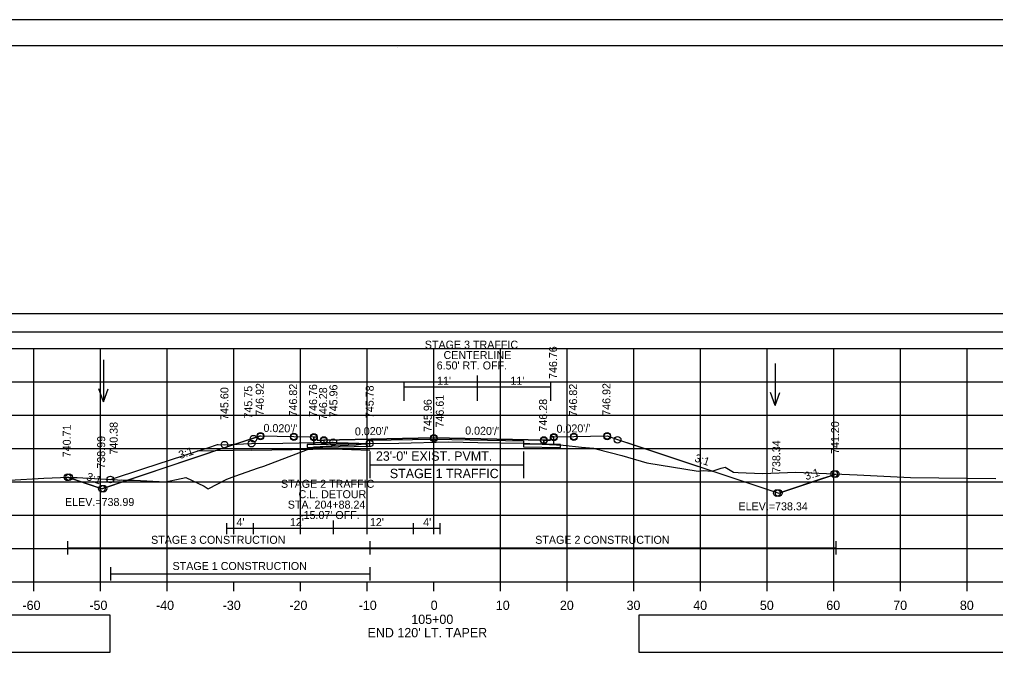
# Model space of a CAD drawing. Extents: x 1202951 to 1376887, y 378065 to 728038.
# Drawn here: x 1376522.5 to 1376668.9, y 379378.8 to 379474.5 of the extents above; entities that cross this region are included whole.
import ezdxf

# ---------------------------------------------------------------- set-up
doc = ezdxf.new("R2010")
doc.units = 0
for name, color, linetype in [('Default', 7, 'Continuous'), ('R_Alt Surface', 7, 'Continuous'), ('R_Axis', 7, 'Continuous'), ('R_Axis Annot', 7, 'Continuous'), ('R_Border', 7, 'Continuous'), ('R_Border Notes', 7, 'Continuous'), ('R_Detour', 7, 'Continuous'), ('R_Detour Annot', 7, 'Continuous'), ('R_Dimension', 7, 'Continuous'), ('R_Exist Surface', 7, 'Continuous'), ('R_Fin Surface', 7, 'Continuous'), ('R_Grid', 7, 'Continuous'), ('R_MOT', 7, 'Continuous'), ('R_No Plot', 7, 'Continuous'), ('R_Proposed Const Limits', 7, 'Continuous'), ('R_Water Annot', 7, 'Continuous'), ('R_Xsect Elev', 7, 'Continuous'), ('R_Xsect Slope', 7, 'Continuous')]:
    doc.layers.add(name, color=color, linetype=linetype)

msp = doc.modelspace()

# ---------------------------------------------------------------- linework, layer by layer
at = {"layer": 'Default'}
for points in [[(1376558.67, 379412.09), (1376557.64, 379411.75), (1376557.64, 379411.75), (1376534.88, 379404.16)], [(1376610.67, 379412.09), (1376612.25, 379411.56), (1376612.25, 379411.56), (1376636.41, 379403.51)]]:
    msp.add_lwpolyline(points, dxfattribs=at)
for points in [[(1376566.67, 379411.93), (1376567.16, 379411.93), (1376567.17, 379411.43), (1376568.17, 379411.45), (1376568.17, 379410.82), (1376566.67, 379410.79)], [(1376602.67, 379411.93), (1376602.18, 379411.93), (1376602.17, 379411.43), (1376601.17, 379411.45), (1376601.17, 379410.82), (1376602.67, 379410.79)]]:
    msp.add_lwpolyline(points, close=True, dxfattribs=at)
at = {"layer": 'R_Alt Surface'}
for p, q in [((1376565.67, 379410.77), (1376575.06, 379410.96)), ((1376598.13, 379410.88), (1376603.67, 379410.77))]:
    msp.add_line(p, q, dxfattribs=at)
for points in [[(1376434.67, 379427.67), (1376710.2, 379427.67), (1376710.2, 379430.37), (1376434.67, 379430.37)], [(1376568.17, 379411.45), (1376568.17, 379410.82), (1376575.06, 379410.96), (1376575.06, 379411.42), (1376584.67, 379411.61), (1376598.13, 379411.34), (1376598.13, 379410.88), (1376601.17, 379410.82), (1376601.17, 379411.45), (1376601.17, 379411.45), (1376584.67, 379411.78), (1376568.17, 379411.45)], [(1376568.17, 379410.82), (1376566.67, 379410.79), (1376565.67, 379410.77), (1376565.67, 379410.35), (1376575.06, 379410.54), (1376575.06, 379410.96)], [(1376603.67, 379410.77), (1376602.67, 379410.79), (1376601.17, 379410.82), (1376598.13, 379410.88), (1376598.13, 379410.46), (1376603.67, 379410.35)], [(1376434.67, 379379.65), (1376536.14, 379379.65), (1376536.14, 379385.17), (1376434.67, 379385.17)], [(1376615.43, 379379.65), (1376726.14, 379379.65), (1376726.14, 379385.17), (1376615.43, 379385.17)]]:
    msp.add_lwpolyline(points, close=True, dxfattribs=at)
for points in [[(1376566.67, 379411.93), (1376566.67, 379410.79), (1376568.17, 379410.82), (1376575.06, 379410.96), (1376575.06, 379411.42), (1376584.67, 379411.61), (1376598.13, 379411.34), (1376598.13, 379410.88), (1376601.17, 379410.82), (1376602.67, 379410.79), (1376602.67, 379411.93)], [(1376557.35, 379409.92), (1376569.6, 379410.13)]]:
    msp.add_lwpolyline(points, dxfattribs=at)
at = {"layer": 'R_Axis'}
for p, q in [((1376434.67, 379390.17), (1376734.67, 379390.17)), ((1376524.67, 379388.77), (1376524.67, 379390.17)), ((1376534.67, 379388.77), (1376534.67, 379390.17)), ((1376544.67, 379388.77), (1376544.67, 379390.17)), ((1376554.67, 379388.77), (1376554.67, 379390.17)), ((1376564.67, 379388.77), (1376564.67, 379390.17)), ((1376574.67, 379388.77), (1376574.67, 379390.17)), ((1376584.67, 379388.77), (1376584.67, 379390.17)), ((1376594.67, 379388.77), (1376594.67, 379390.17)), ((1376604.67, 379388.77), (1376604.67, 379390.17)), ((1376614.67, 379388.77), (1376614.67, 379390.17)), ((1376624.67, 379388.77), (1376624.67, 379390.17)), ((1376634.67, 379388.77), (1376634.67, 379390.17)), ((1376644.67, 379388.77), (1376644.67, 379390.17)), ((1376654.67, 379388.77), (1376654.67, 379390.17)), ((1376664.67, 379388.77), (1376664.67, 379390.17))]:
    msp.add_line(p, q, dxfattribs=at)
at = {"layer": 'R_Border'}
for p, q in [((1376426.67, 379470.63), (1376742.85, 379470.63)), ((1376579.19, 379470.37), (1376579.19, 379470.37)), ((1376579.19, 379470.37), (1376579.19, 379470.37))]:
    msp.add_line(p, q, dxfattribs=at)
at = {"layer": 'R_Detour'}
for p, q in [((1376569.6, 379399.41), (1376569.6, 379397.36)), ((1376553.6, 379398.98), (1376553.6, 379397.36)), ((1376553.6, 379398.23), (1376557.6, 379398.23)), ((1376557.6, 379398.98), (1376557.6, 379397.36)), ((1376557.6, 379398.23), (1376569.6, 379398.23)), ((1376569.6, 379398.23), (1376581.6, 379398.23)), ((1376581.6, 379398.98), (1376581.6, 379397.36)), ((1376581.6, 379398.23), (1376585.6, 379398.23)), ((1376585.6, 379398.98), (1376585.6, 379397.36))]:
    msp.add_line(p, q, dxfattribs=at)
for points in [[(1376536.16, 379405.55), (1376541.17, 379407.17), (1376549.19, 379409.77), (1376550.78, 379410.29), (1376552.25, 379410.77), (1376552.34, 379410.77), (1376553.27, 379410.76), (1376556.14, 379410.87), (1376557.35, 379410.92), (1376562.04, 379411), (1376569.38, 379411.13), (1376569.46, 379411.13), (1376569.6, 379411.13), (1376570.16, 379411.11), (1376575.06, 379410.95)], [(1376557.35, 379409.92), (1376549.19, 379409.77)], [(1376557.35, 379409.92), (1376569.6, 379410.13), (1376575.06, 379409.95)]]:
    msp.add_lwpolyline(points, dxfattribs=at)
at = {"layer": 'R_Dimension'}
for points in [[(1376529.73, 379396.31), (1376529.73, 379394.31)], [(1376529.73, 379395.31), (1376575.06, 379395.31)], [(1376575.06, 379396.31), (1376575.06, 379394.31)], [(1376575.06, 379395.31), (1376644.97, 379395.31)], [(1376644.97, 379396.31), (1376644.97, 379394.31)], [(1376536.17, 379392.39), (1376536.17, 379390.39)], [(1376575.06, 379392.39), (1376575.06, 379390.39)], [(1376536.17, 379391.39), (1376575.06, 379391.39)]]:
    msp.add_lwpolyline(points, dxfattribs=at)
at = {"layer": 'R_Exist Surface'}
msp.add_lwpolyline([(1376521.02, 379405.45), (1376526.17, 379405.76), (1376529.94, 379405.88), (1376530.57, 379405.86), (1376530.91, 379405.86), (1376531.18, 379405.85), (1376537.21, 379405.49), (1376537.54, 379405.45), (1376537.83, 379405.48), (1376538.09, 379405.42), (1376539.72, 379405.43), (1376544.41, 379405.2), (1376546.78, 379405.71), (1376547.5, 379405.86), (1376550.22, 379404.56), (1376550.82, 379404.15), (1376553.61, 379405.59), (1376554.81, 379406.05), (1376558.37, 379407.27), (1376559.19, 379407.52), (1376565.07, 379409.81), (1376566.73, 379410.42), (1376569.43, 379410.57), (1376573.04, 379410.74), (1376573.76, 379410.85), (1376575.06, 379410.95), (1376579.42, 379411.01), (1376586.89, 379411.17), (1376586.89, 379411.17), (1376591.3, 379411.11), (1376598.13, 379410.97), (1376602.02, 379410.77), (1376604.09, 379410.67), (1376606.81, 379410.4), (1376608.64, 379410.24), (1376609.2, 379410.1), (1376612.89, 379409.16), (1376616.64, 379408.05), (1376624.33, 379406.79), (1376625.1, 379406.91), (1376626.45, 379406.78), (1376627.78, 379407.23), (1376628.38, 379407.37), (1376629.64, 379406.62), (1376630.32, 379406.58), (1376634, 379406.45), (1376638.97, 379406.64), (1376648.18, 379406.22), (1376656.16, 379405.85), (1376668.99, 379405.7)], dxfattribs=at)
at = {"layer": 'R_Fin Surface'}
for p, q in [((1376575.06, 379409.76), (1376575.06, 379405.76)), ((1376598.13, 379409.76), (1376598.13, 379405.76)), ((1376575.06, 379407.76), (1376598.13, 379407.76))]:
    msp.add_line(p, q, dxfattribs=at)
for points in [[(1376529.73, 379405.87), (1376534.34, 379404.33), (1376534.87, 379404.16), (1376534.88, 379404.16), (1376538.9, 379405.51), (1376555.29, 379410.97), (1376557.63, 379411.75), (1376557.64, 379411.75), (1376558.67, 379412.09), (1376563.67, 379411.99), (1376566.67, 379411.93), (1376567.16, 379411.93), (1376567.17, 379411.43), (1376568.17, 379411.45), (1376584.67, 379411.78), (1376601.17, 379411.45), (1376602.17, 379411.43), (1376602.18, 379411.93), (1376602.67, 379411.93), (1376605.67, 379411.99), (1376610.67, 379412.09), (1376612.25, 379411.56), (1376614.7, 379410.75), (1376636.41, 379403.51), (1376637.24, 379403.79), (1376643.04, 379405.72), (1376644.97, 379406.36)], [(1376558.67, 379412.09), (1376563.67, 379411.99), (1376566.67, 379411.93), (1376567.16, 379411.93), (1376567.17, 379411.43), (1376568.17, 379411.45), (1376568.17, 379411.45), (1376584.67, 379411.78), (1376601.17, 379411.45), (1376601.17, 379411.45), (1376602.17, 379411.43), (1376602.18, 379411.93), (1376602.67, 379411.93), (1376605.67, 379411.99), (1376610.67, 379412.09)]]:
    msp.add_lwpolyline(points, dxfattribs=at)
at = {"layer": 'R_Grid'}
for p, q in [((1376434.67, 379425.17), (1376734.67, 379425.17)), ((1376524.67, 379390.17), (1376524.67, 379425.17)), ((1376534.67, 379390.17), (1376534.67, 379425.17)), ((1376544.67, 379390.17), (1376544.67, 379425.17)), ((1376554.67, 379397.36), (1376554.67, 379425.17)), ((1376564.67, 379397.36), (1376564.67, 379425.17)), ((1376574.67, 379397.36), (1376574.67, 379425.17)), ((1376584.67, 379397.36), (1376584.67, 379425.17)), ((1376594.67, 379390.17), (1376594.67, 379425.17)), ((1376604.67, 379390.17), (1376604.67, 379425.17)), ((1376614.67, 379390.17), (1376614.67, 379425.17)), ((1376624.67, 379390.17), (1376624.67, 379425.17)), ((1376634.67, 379390.17), (1376634.67, 379425.17)), ((1376644.67, 379390.17), (1376644.67, 379425.17)), ((1376654.67, 379390.17), (1376654.67, 379425.17)), ((1376664.67, 379390.17), (1376664.67, 379425.17)), ((1376434.67, 379420.17), (1376734.67, 379420.17)), ((1376434.67, 379415.17), (1376734.67, 379415.17)), ((1376434.67, 379410.17), (1376734.67, 379410.17)), ((1376434.67, 379405.17), (1376734.67, 379405.17)), ((1376434.67, 379400.17), (1376734.67, 379400.17)), ((1376434.67, 379395.17), (1376734.67, 379395.17)), ((1376434.67, 379390.17), (1376734.67, 379390.17))]:
    msp.add_line(p, q, dxfattribs=at)
at = {"layer": 'R_MOT'}
for p, q in [((1376580.18, 379420.2), (1376580.18, 379417.35)), ((1376591.18, 379421.11), (1376591.18, 379417.35)), ((1376602.18, 379420.2), (1376602.18, 379417.35)), ((1376580.18, 379419.45), (1376591.18, 379419.45)), ((1376591.18, 379419.45), (1376602.18, 379419.45))]:
    msp.add_line(p, q, dxfattribs=at)
at = {"layer": 'R_No Plot'}
msp.add_line((1376414.27, 379474.52), (1376747.6, 379474.52), dxfattribs=at)
for points in [[(1376414.26, 379474.52), (1376747.6, 379474.52), (1376747.6, 379261.19), (1376414.26, 379261.19)], [(1376660.59, 379470.63), (1376680.21, 379470.63), (1376680.21, 379460.75), (1376696.32, 379460.75), (1376719.52, 379460.75), (1376719.64, 379432.59), (1376742.85, 379432.59), (1376742.85, 379265.17), (1376426.67, 379265.17), (1376426.67, 379470.63)]]:
    msp.add_lwpolyline(points, close=True, dxfattribs=at)
for centre in [(1376558.67, 379412.09), (1376610.67, 379412.09), (1376553.27, 379410.76), (1376557.35, 379410.92), (1376557.64, 379411.66), (1376558.67, 379412), (1376563.67, 379411.99), (1376563.67, 379411.9), (1376566.67, 379411.93), (1376566.67, 379411.84), (1376568.17, 379411.45), (1376568.17, 379411.36), (1376569.6, 379411.13), (1376575.06, 379410.95), (1376584.67, 379411.78), (1376584.67, 379411.69), (1376601.17, 379411.45), (1376601.17, 379411.36), (1376602.67, 379411.93), (1376602.67, 379411.84), (1376605.67, 379411.99), (1376605.67, 379411.9), (1376610.67, 379412), (1376612.25, 379411.48), (1376644.74, 379406.37), (1376644.97, 379406.36), (1376529.73, 379405.87), (1376529.97, 379405.88), (1376536.16, 379405.55), (1376534.88, 379404.16), (1376535.14, 379404.16), (1376636.15, 379403.51), (1376636.41, 379403.51)]:
    msp.add_circle(centre, 0.5, dxfattribs=at)
at = {"layer": 'R_Proposed Const Limits'}
for points in [[(1376534.88, 379404.16), (1376529.73, 379405.87)], [(1376636.41, 379403.51), (1376644.97, 379406.36)]]:
    msp.add_lwpolyline(points, dxfattribs=at)
at = {"layer": 'R_Water Annot'}
for p, q in [((1376535.11, 379423.48), (1376535.11, 379417.2)), ((1376635.86, 379422.93), (1376635.86, 379416.65)), ((1376535.11, 379417.2), (1376534.41, 379419.12)), ((1376535.11, 379417.2), (1376535.81, 379419.12)), ((1376635.86, 379416.65), (1376635.16, 379418.57)), ((1376635.86, 379416.65), (1376636.56, 379418.57))]:
    msp.add_line(p, q, dxfattribs=at)
at = {"layer": 'R_Xsect Elev'}
msp.add_line((1376584.67, 379411.12), (1376584.67, 379418.79), dxfattribs=at)

# ---------------------------------------------------------------- texts
at = {"layer": 'R_Axis Annot'}
for s, p in [('23\'-0" EXIST. PVMT.', (1376575.99, 379408.35)), ('STAGE 1 TRAFFIC', (1376578.08, 379405.74)), ('-60', (1376522.98, 379385.97)), ('-50', (1376533.01, 379385.97)), ('-40', (1376543.01, 379385.97)), ('-30', (1376553.01, 379385.97)), ('-20', (1376563.01, 379385.97)), ('-10', (1376573.41, 379385.97)), ('0', (1376584.21, 379385.97)), ('10', (1376593.98, 379385.97)), ('20', (1376603.59, 379385.97)), ('30', (1376613.59, 379385.97)), ('40', (1376623.59, 379385.97)), ('50', (1376633.59, 379385.97)), ('60', (1376643.55, 379385.97)), ('70', (1376653.59, 379385.97)), ('80', (1376663.59, 379385.97)), ('105+00', (1376581.3, 379383.87)), ("END 120' LT. TAPER", (1376574.74, 379381.87))]:
    msp.add_text(s, height=1.4, dxfattribs=at).set_placement(p)
at = {"layer": 'R_Border Notes'}
for s, p in [('ELEV.=738.99', (1376529.36, 379401.56)), ('ELEV.=738.34', (1376630.38, 379400.91))]:
    msp.add_text(s, height=1.2, dxfattribs=at).set_placement(p)
at = {"layer": 'R_Detour'}
for s, p in [('STAGE 2 TRAFFIC', (1376561.75, 379404.29)), ('C.L. DETOUR', (1376564.39, 379402.73)), ('STA. 204+88.24', (1376562.77, 379401.17)), ("4'", (1376555.09, 379398.54)), ("12'", (1376563.09, 379398.54)), ("-15.07' OFF.", (1376564.61, 379399.61)), ("12'", (1376575.09, 379398.54)), ("4'", (1376583.09, 379398.54))]:
    msp.add_text(s, height=1.2, dxfattribs=at).set_placement(p)
at = {"layer": 'R_Detour Annot'}
for s, p in [('745.60', (1376553.87, 379414.47)), ('745.75', (1376557.45, 379414.68)), ('745.96', (1376570.22, 379414.87)), ('745.78', (1376575.66, 379414.74)), ('740.38', (1376537.26, 379409.26))]:
    msp.add_text(s, height=1.2, rotation=90, dxfattribs=at).set_placement(p)
at = {"layer": 'R_Dimension'}
for s, p in [('STAGE 3 CONSTRUCTION', (1376542.27, 379395.89)), ('STAGE 2 CONSTRUCTION', (1376599.89, 379395.89)), ('STAGE 1 CONSTRUCTION', (1376545.49, 379391.96))]:
    msp.add_text(s, height=1.2, dxfattribs=at).set_placement(p)
at = {"layer": 'R_MOT'}
for s, p in [('STAGE 3 TRAFFIC ', (1376583.33, 379425.16)), ('CENTERLINE', (1376586.14, 379423.6)), ("6.50' RT. OFF.", (1376585.11, 379422.04)), ("11'", (1376585.17, 379419.75)), ("11'", (1376596.17, 379419.75))]:
    msp.add_text(s, height=1.2, dxfattribs=at).set_placement(p)
at = {"layer": 'R_Xsect Elev'}
for s, p in [('746.76', (1376603.17, 379420.61)), ('746.92', (1376559.17, 379415.09)), ('746.92', (1376611.17, 379415.09)), ('746.82', (1376564.17, 379414.99)), ('746.76', (1376567.17, 379414.93)), ('746.28', (1376568.67, 379414.45)), ('746.82', (1376606.17, 379414.99)), ('745.96', (1376584.37, 379412.67)), ('746.61', (1376586.18, 379413.33)), ('746.28', (1376601.67, 379412.72)), ('741.20', (1376645.47, 379409.36)), ('740.71', (1376530.23, 379408.87)), ('738.99', (1376535.38, 379407.16)), ('738.34', (1376636.65, 379406.51))]:
    msp.add_text(s, height=1.2, rotation=90, dxfattribs=at).set_placement(p)
at = {"layer": 'R_Xsect Slope'}
for s, rotation, p in [("0.020'/'", 358.8542, (1376559.12, 379412.68)), ("0.020'/'", 1.1458, (1376572.85, 379412.14)), ("0.020'/'", 358.8542, (1376589.37, 379412.29)), ("0.020'/'", 1.1458, (1376603.1, 379412.54)), ('3:1', 18.4349, (1376546.62, 379408.6)), ('3:1', 341.5651, (1376623.7, 379408.27)), ('3:1', 18.4349, (1376640.53, 379405.41)), ('3:1', 341.5651, (1376532.46, 379405.49))]:
    msp.add_text(s, height=1.2, rotation=rotation, dxfattribs=at).set_placement(p)

doc.saveas('drawing.dxf')
